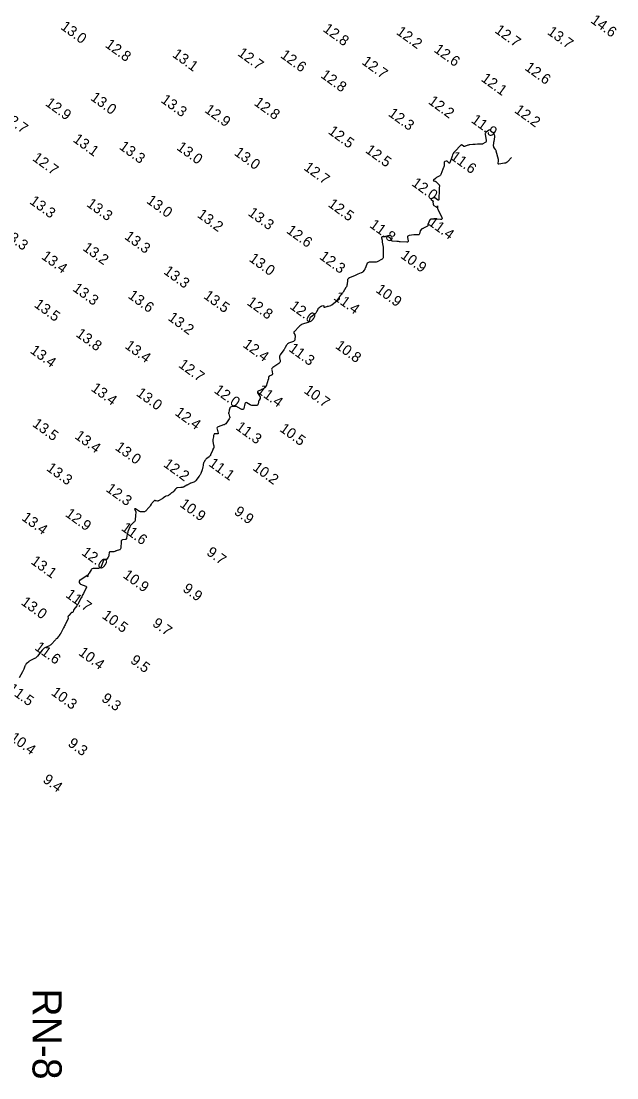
# Model space of a CAD drawing. Extents: x 815352 to 820877, y 582403 to 597439.
# Drawn here: x 818078 to 818363, y 585745 to 586252 of the extents above; entities that cross this region are included whole.
import ezdxf

# ---------------------------------------------------------------- set-up
doc = ezdxf.new("R2010")
doc.units = 0
for name, color, linetype in [('V-CHAN-NAID', 7, 'Continuous'), ('V-CONT-EL12', 7, 'Continuous'), ('V-TOPO-SOUN', 7, 'Continuous')]:
    doc.layers.add(name, color=color, linetype=linetype)

msp = doc.modelspace()

# ---------------------------------------------------------------- linework, layer by layer
at = {"layer": 'V-CONT-EL12'}
msp.add_lwpolyline([(818312.86, 586186.25), (818311.01, 586184.31), (818310.69, 586184.02), (818310.33, 586183.79), (818309.94, 586183.64), (818309.51, 586183.54), (818306.82, 586183.19), (818306.62, 586183.19), (818306.49, 586183.26), (818306.43, 586183.39), (818306.44, 586183.58), (818306.61, 586184.49), (818306.64, 586184.71), (818306.64, 586184.94), (818306.62, 586185.16), (818306.57, 586185.38), (818305.52, 586189.36), (818305.44, 586189.62), (818305.34, 586189.87), (818305.21, 586190.11), (818305.07, 586190.34), (818304.4, 586191.3), (818304.29, 586191.5), (818304.21, 586191.71), (818304.18, 586191.93), (818304.2, 586192.16), (818304.32, 586193.09), (818304.36, 586193.33), (818304.39, 586193.56), (818304.42, 586193.79), (818304.46, 586194.03), (818304.79, 586196.24), (818304.81, 586196.68), (818304.73, 586197.07), (818304.55, 586197.44), (818304.28, 586197.77), (818302.77, 586199.26), (818302.53, 586199.44), (818302.28, 586199.51), (818302.02, 586199.47), (818301.76, 586199.32), (818300.69, 586198.5), (818300.47, 586198.28), (818300.32, 586198.03), (818300.25, 586197.74), (818300.25, 586197.42), (818300.67, 586194.42), (818300.67, 586194.14), (818300.6, 586193.9), (818300.46, 586193.69), (818300.24, 586193.52), (818299.08, 586192.83), (818298.89, 586192.73), (818298.68, 586192.66), (818298.47, 586192.63), (818298.25, 586192.62), (818297.36, 586192.68), (818297.14, 586192.69), (818296.92, 586192.69), (818296.69, 586192.68), (818296.47, 586192.67), (818295.34, 586192.56), (818295.08, 586192.54), (818294.82, 586192.51), (818294.55, 586192.49), (818294.29, 586192.47), (818292.59, 586192.32), (818292.34, 586192.29), (818292.1, 586192.24), (818291.86, 586192.17), (818291.62, 586192.08), (818290.62, 586191.67), (818290.42, 586191.61), (818290.23, 586191.6), (818290.04, 586191.64), (818289.86, 586191.74), (818289.14, 586192.21), (818288.96, 586192.3), (818288.8, 586192.31), (818288.63, 586192.26), (818288.48, 586192.14), (818285.59, 586189.14), (818285.18, 586188.66), (818284.83, 586188.15), (818284.54, 586187.6), (818284.31, 586187.01), (818283.24, 586183.81), (818283.16, 586183.64), (818283.06, 586183.57), (818282.94, 586183.6), (818282.8, 586183.71), (818282.18, 586184.4), (818282.04, 586184.52), (818281.89, 586184.58), (818281.73, 586184.6), (818281.55, 586184.56), (818280.82, 586184.32), (818280.67, 586184.24), (818280.55, 586184.13), (818280.49, 586183.99), (818280.46, 586183.81), (818280.48, 586182.54), (818280.47, 586182.38), (818280.45, 586182.23), (818280.42, 586182.08), (818280.36, 586181.93), (818280.13, 586181.35), (818280.08, 586181.21), (818280.02, 586181.06), (818279.96, 586180.91), (818279.91, 586180.77), (818278.87, 586178.14), (818278.75, 586177.9), (818278.6, 586177.69), (818278.4, 586177.51), (818278.17, 586177.37), (818277.15, 586176.84), (818276.92, 586176.72), (818276.71, 586176.58), (818276.51, 586176.42), (818276.31, 586176.25), (818275.42, 586175.4), (818275.34, 586175.31), (818275.32, 586175.22), (818275.37, 586175.16), (818275.49, 586175.11), (818276.09, 586174.95), (818276.24, 586174.9), (818276.38, 586174.83), (818276.5, 586174.75), (818276.62, 586174.65), (818277.94, 586173.44), (818278.08, 586173.27), (818278.19, 586173.08), (818278.24, 586172.88), (818278.25, 586172.65), (818278.18, 586171.72), (818278.17, 586171.48), (818278.15, 586171.25), (818278.14, 586171.02), (818278.13, 586170.78), (818277.97, 586166.33), (818277.93, 586166.05), (818277.81, 586165.91), (818277.63, 586165.9), (818277.38, 586166.03), (818276.05, 586166.92), (818275.86, 586167.02), (818275.66, 586167.07), (818275.46, 586167.05), (818275.25, 586166.97), (818274.34, 586166.5), (818274.22, 586166.41), (818274.17, 586166.32), (818274.21, 586166.23), (818274.32, 586166.12), (818275.16, 586165.57), (818275.2, 586165.54), (818275.23, 586165.5), (818275.23, 586165.45), (818275.23, 586165.4), (818275.17, 586165.19), (818275.16, 586165.14), (818275.15, 586165.08), (818275.15, 586165.03), (818275.15, 586164.98), (818275.25, 586163.93), (818275.28, 586163.75), (818275.35, 586163.59), (818275.46, 586163.45), (818275.6, 586163.32), (818276.67, 586162.58), (818276.88, 586162.47), (818277.05, 586162.48), (818277.18, 586162.59), (818277.26, 586162.81), (818277.33, 586163.1), (818277.27, 586162.69), (818277.27, 586162.28), (818277.35, 586161.87), (818277.5, 586161.48), (818279.37, 586157.56), (818279.51, 586157.13), (818279.45, 586156.82), (818279.2, 586156.65), (818278.74, 586156.6), (818275.81, 586156.71), (818275.62, 586156.71), (818275.42, 586156.72), (818275.22, 586156.72), (818275.03, 586156.73), (818274.24, 586156.74), (818274.06, 586156.72), (818273.91, 586156.66), (818273.78, 586156.55), (818273.68, 586156.39), (818272.69, 586154.25), (818272.66, 586154.18), (818272.64, 586154.1), (818272.62, 586154.02), (818272.62, 586153.94), (818272.62, 586153.62), (818272.61, 586153.54), (818272.58, 586153.47), (818272.54, 586153.42), (818272.48, 586153.38), (818270.66, 586152.4), (818270.58, 586152.36), (818270.5, 586152.32), (818270.41, 586152.28), (818270.32, 586152.25), (818269.97, 586152.13), (818269.89, 586152.1), (818269.81, 586152.05), (818269.73, 586152), (818269.67, 586151.94), (818269.27, 586151.52), (818269.18, 586151.43), (818269.12, 586151.32), (818269.06, 586151.21), (818269.02, 586151.1), (818268.64, 586149.67), (818268.55, 586149.46), (818268.41, 586149.3), (818268.22, 586149.22), (818267.99, 586149.2), (818266.96, 586149.26), (818266.7, 586149.27), (818266.44, 586149.26), (818266.19, 586149.25), (818265.93, 586149.22), (818263.69, 586148.92), (818263.35, 586148.82), (818263.12, 586148.64), (818263.01, 586148.37), (818263.01, 586148.01), (818263.26, 586146.42), (818263.26, 586146.08), (818263.15, 586145.84), (818262.92, 586145.71), (818262.58, 586145.69), (818259.44, 586145.9), (818259.03, 586145.93), (818258.63, 586145.96), (818258.23, 586145.99), (818257.82, 586146.02), (818255.79, 586146.19), (818255.62, 586146.22), (818255.46, 586146.3), (818255.34, 586146.41), (818255.24, 586146.57), (818254.91, 586147.26), (818254.82, 586147.43), (818254.71, 586147.58), (818254.58, 586147.71), (818254.43, 586147.83), (818253.44, 586148.51), (818253.34, 586148.56), (818253.23, 586148.59), (818253.12, 586148.6), (818253, 586148.57), (818252.43, 586148.39), (818252.36, 586148.37), (818252.29, 586148.35), (818252.23, 586148.34), (818252.16, 586148.32), (818251.89, 586148.27), (818251.82, 586148.26), (818251.75, 586148.25), (818251.68, 586148.24), (818251.61, 586148.23), (818250.74, 586148.2), (818250.6, 586148.18), (818250.51, 586148.11), (818250.48, 586148.01), (818250.49, 586147.87), (818250.83, 586146.63), (818250.85, 586146.55), (818250.85, 586146.47), (818250.85, 586146.39), (818250.84, 586146.31), (818250.78, 586145.99), (818250.77, 586145.91), (818250.77, 586145.83), (818250.77, 586145.76), (818250.78, 586145.68), (818251.19, 586143.27), (818251.26, 586142.85), (818251.3, 586142.42), (818251.32, 586141.99), (818251.32, 586141.55), (818251.26, 586138.69), (818251.2, 586138.26), (818251.04, 586137.89), (818250.78, 586137.58), (818250.41, 586137.34), (818248.76, 586136.5), (818248.34, 586136.32), (818247.9, 586136.19), (818247.46, 586136.11), (818247, 586136.08), (818244.62, 586136.08), (818244.2, 586136.03), (818243.85, 586135.86), (818243.58, 586135.6), (818243.39, 586135.22), (818242.62, 586133.1), (818242.52, 586132.88), (818242.41, 586132.66), (818242.28, 586132.46), (818242.13, 586132.27), (818241.48, 586131.52), (818241.31, 586131.34), (818241.12, 586131.19), (818240.92, 586131.06), (818240.7, 586130.96), (818239.17, 586130.32), (818238.84, 586130.19), (818238.51, 586130.05), (818238.18, 586129.91), (818237.85, 586129.77), (818235.03, 586128.56), (818234.67, 586128.35), (818234.4, 586128.08), (818234.22, 586127.74), (818234.13, 586127.33), (818233.95, 586125.58), (818233.88, 586125.15), (818233.77, 586124.73), (818233.61, 586124.33), (818233.41, 586123.94), (818232.13, 586121.8), (818231.97, 586121.55), (818231.8, 586121.31), (818231.61, 586121.07), (818231.42, 586120.85), (818230.43, 586119.77), (818230.33, 586119.65), (818230.26, 586119.51), (818230.21, 586119.36), (818230.18, 586119.2), (818230.11, 586118.55), (818230.08, 586118.39), (818230.02, 586118.25), (818229.94, 586118.13), (818229.82, 586118.02), (818226.86, 586115.73), (818226.64, 586115.58), (818226.42, 586115.45), (818226.18, 586115.35), (818225.94, 586115.26), (818224.81, 586114.93), (818224.62, 586114.87), (818224.42, 586114.81), (818224.23, 586114.76), (818224.03, 586114.71), (818223.05, 586114.45), (818222.97, 586114.44), (818222.91, 586114.46), (818222.89, 586114.51), (818222.88, 586114.59), (818222.91, 586114.96), (818222.91, 586115.04), (818222.88, 586115.09), (818222.83, 586115.12), (818222.75, 586115.12), (818221.75, 586114.98), (818221.56, 586114.94), (818221.38, 586114.88), (818221.2, 586114.79), (818221.04, 586114.68), (818220.36, 586114.15), (818220.2, 586114.02), (818220.06, 586113.87), (818219.95, 586113.7), (818219.85, 586113.51), (818219.28, 586112.26), (818219.14, 586111.99), (818218.97, 586111.75), (818218.78, 586111.54), (818218.56, 586111.34), (818216.48, 586109.71), (818216.29, 586109.53), (818216.14, 586109.33), (818216.02, 586109.11), (818215.94, 586108.87), (818215.68, 586107.85), (818215.59, 586107.62), (818215.46, 586107.43), (818215.28, 586107.28), (818215.05, 586107.18), (818212.62, 586106.38), (818212.15, 586106.19), (818211.71, 586105.95), (818211.3, 586105.66), (818210.93, 586105.31), (818208.56, 586102.8), (818208.46, 586102.66), (818208.41, 586102.5), (818208.41, 586102.34), (818208.47, 586102.17), (818208.82, 586101.48), (818208.89, 586101.31), (818208.94, 586101.13), (818208.97, 586100.95), (818208.97, 586100.76), (818208.86, 586099.1), (818208.8, 586098.79), (818208.67, 586098.53), (818208.47, 586098.32), (818208.19, 586098.16), (818205.91, 586097.24), (818205.62, 586097.09), (818205.35, 586096.9), (818205.13, 586096.66), (818204.94, 586096.38), (818204.27, 586095.19), (818204.1, 586094.9), (818203.92, 586094.61), (818203.73, 586094.33), (818203.54, 586094.05), (818201.87, 586091.74), (818201.68, 586091.41), (818201.56, 586091.07), (818201.51, 586090.7), (818201.54, 586090.32), (818201.8, 586088.77), (818201.82, 586088.4), (818201.73, 586088.08), (818201.55, 586087.8), (818201.27, 586087.56), (818198.28, 586085.62), (818198, 586085.39), (818197.83, 586085.11), (818197.75, 586084.8), (818197.77, 586084.44), (818198.11, 586082.61), (818198.12, 586082.4), (818198.06, 586082.22), (818197.94, 586082.07), (818197.76, 586081.96), (818196.57, 586081.43), (818196.53, 586081.41), (818196.49, 586081.38), (818196.46, 586081.35), (818196.44, 586081.32), (818196.34, 586081.16), (818196.32, 586081.12), (818196.3, 586081.08), (818196.29, 586081.03), (818196.28, 586080.99), (818196.23, 586080.35), (818196.22, 586080.23), (818196.2, 586080.11), (818196.18, 586080), (818196.14, 586079.88), (818195.09, 586076.65), (818194.98, 586076.4), (818194.83, 586076.18), (818194.64, 586075.99), (818194.41, 586075.83), (818193.41, 586075.28), (818193.16, 586075.15), (818192.91, 586075.02), (818192.65, 586074.89), (818192.39, 586074.77), (818191.26, 586074.26), (818191.04, 586074.12), (818190.93, 586073.94), (818190.92, 586073.74), (818191.03, 586073.5), (818192.18, 586071.62), (818192.27, 586071.43), (818192.31, 586071.23), (818192.28, 586071.03), (818192.2, 586070.83), (818191.77, 586070.03), (818191.67, 586069.82), (818191.58, 586069.61), (818191.51, 586069.4), (818191.46, 586069.18), (818191.22, 586068.04), (818191.14, 586067.81), (818191, 586067.64), (818190.81, 586067.53), (818190.57, 586067.49), (818188.89, 586067.41), (818188.53, 586067.42), (818188.17, 586067.48), (818187.83, 586067.59), (818187.5, 586067.74), (818185.86, 586068.66), (818185.52, 586068.8), (818185.24, 586068.77), (818185.04, 586068.58), (818184.91, 586068.24), (818184.42, 586066.02), (818184.28, 586065.65), (818184.07, 586065.46), (818183.78, 586065.43), (818183.42, 586065.57), (818181.41, 586066.68), (818181.21, 586066.78), (818181, 586066.86), (818180.78, 586066.91), (818180.56, 586066.93), (818179.58, 586067), (818179.39, 586067), (818179.21, 586066.98), (818179.02, 586066.94), (818178.84, 586066.88), (818178.05, 586066.59), (818177.92, 586066.52), (818177.82, 586066.43), (818177.74, 586066.32), (818177.69, 586066.19), (818177.52, 586065.61), (818177.48, 586065.46), (818177.44, 586065.31), (818177.4, 586065.17), (818177.37, 586065.02), (818177.14, 586064.13), (818177.11, 586063.94), (818177.1, 586063.74), (818177.12, 586063.55), (818177.17, 586063.35), (818177.57, 586062.09), (818177.63, 586061.82), (818177.62, 586061.56), (818177.55, 586061.31), (818177.42, 586061.07), (818175.75, 586058.67), (818175.68, 586058.59), (818175.61, 586058.52), (818175.53, 586058.46), (818175.45, 586058.41), (818175.08, 586058.23), (818174.99, 586058.19), (818174.9, 586058.15), (818174.8, 586058.11), (818174.71, 586058.08), (818172.12, 586057.22), (818171.78, 586057.05), (818171.58, 586056.81), (818171.5, 586056.51), (818171.54, 586056.14), (818172.08, 586054.19), (818172.1, 586053.98), (818172.05, 586053.84), (818171.92, 586053.76), (818171.71, 586053.76), (818170.5, 586053.9), (818170.36, 586053.89), (818170.25, 586053.85), (818170.17, 586053.76), (818170.11, 586053.64), (818169.93, 586053.05), (818169.89, 586052.9), (818169.86, 586052.75), (818169.82, 586052.6), (818169.8, 586052.45), (818169.6, 586051.17), (818169.57, 586050.91), (818169.56, 586050.65), (818169.58, 586050.39), (818169.61, 586050.13), (818169.92, 586048.35), (818169.94, 586048.24), (818169.95, 586048.12), (818169.96, 586048.01), (818169.97, 586047.9), (818170, 586047.44), (818170, 586047.33), (818169.98, 586047.22), (818169.95, 586047.11), (818169.9, 586047.01), (818169.59, 586046.43), (818169.53, 586046.3), (818169.46, 586046.17), (818169.4, 586046.03), (818169.35, 586045.9), (818168.49, 586043.81), (818168.35, 586043.52), (818168.17, 586043.26), (818167.96, 586043.02), (818167.71, 586042.82), (818166.58, 586042.02), (818166.36, 586041.83), (818166.15, 586041.63), (818165.97, 586041.41), (818165.82, 586041.16), (818165.25, 586040.14), (818165.12, 586039.88), (818165.01, 586039.61), (818164.93, 586039.34), (818164.87, 586039.05), (818164.66, 586037.73), (818164.6, 586037.42), (818164.53, 586037.11), (818164.44, 586036.8), (818164.34, 586036.5), (818163.73, 586034.85), (818163.58, 586034.48), (818163.4, 586034.13), (818163.19, 586033.79), (818162.96, 586033.46), (818161.37, 586031.42), (818161.17, 586031.19), (818160.94, 586031), (818160.69, 586030.85), (818160.41, 586030.73), (818159.01, 586030.23), (818158.83, 586030.17), (818158.67, 586030.09), (818158.5, 586030.01), (818158.34, 586029.91), (818157.72, 586029.51), (818157.56, 586029.41), (818157.4, 586029.32), (818157.24, 586029.23), (818157.08, 586029.15), (818155.41, 586028.33), (818155.13, 586028.2), (818154.83, 586028.11), (818154.53, 586028.06), (818154.22, 586028.03), (818152.61, 586027.98), (818152.48, 586027.96), (818152.35, 586027.93), (818152.24, 586027.87), (818152.13, 586027.79), (818151.71, 586027.42), (818151.61, 586027.33), (818151.52, 586027.23), (818151.43, 586027.12), (818151.35, 586027.01), (818151.01, 586026.5), (818150.93, 586026.38), (818150.83, 586026.27), (818150.72, 586026.17), (818150.6, 586026.09), (818150.02, 586025.71), (818149.89, 586025.62), (818149.76, 586025.53), (818149.63, 586025.42), (818149.5, 586025.32), (818148.84, 586024.74), (818148.77, 586024.68), (818148.71, 586024.62), (818148.64, 586024.57), (818148.57, 586024.51), (818148.31, 586024.29), (818148.24, 586024.24), (818148.17, 586024.19), (818148.09, 586024.16), (818148.01, 586024.14), (818147.18, 586023.95), (818147.02, 586023.91), (818146.86, 586023.85), (818146.71, 586023.77), (818146.57, 586023.68), (818145.91, 586023.18), (818145.75, 586023.06), (818145.59, 586022.95), (818145.43, 586022.85), (818145.26, 586022.75), (818143.44, 586021.7), (818143.33, 586021.65), (818143.21, 586021.61), (818143.09, 586021.6), (818142.96, 586021.6), (818142.33, 586021.68), (818142.26, 586021.69), (818142.19, 586021.71), (818142.13, 586021.74), (818142.07, 586021.77), (818141.83, 586021.91), (818141.78, 586021.93), (818141.72, 586021.94), (818141.67, 586021.92), (818141.62, 586021.88), (818140.62, 586020.86), (818140.45, 586020.68), (818140.29, 586020.49), (818140.14, 586020.29), (818139.99, 586020.08), (818139.45, 586019.25), (818139.3, 586019.04), (818139.16, 586018.84), (818139, 586018.65), (818138.84, 586018.46), (818137.41, 586016.85), (818137.21, 586016.67), (818136.99, 586016.53), (818136.75, 586016.45), (818136.48, 586016.42), (818135.35, 586016.39), (818135.08, 586016.4), (818134.81, 586016.45), (818134.55, 586016.54), (818134.31, 586016.67), (818132.35, 586017.83), (818132.16, 586017.92), (818132.05, 586017.91), (818132.02, 586017.8), (818132.08, 586017.6), (818132.53, 586016.38), (818132.58, 586016.24), (818132.6, 586016.1), (818132.6, 586015.95), (818132.58, 586015.8), (818132.47, 586015.21), (818132.45, 586015.07), (818132.43, 586014.92), (818132.41, 586014.77), (818132.4, 586014.62), (818132.29, 586012.64), (818132.24, 586012.29), (818132.12, 586011.96), (818131.94, 586011.67), (818131.69, 586011.41), (818130.56, 586010.44), (818130.3, 586010.19), (818130.07, 586009.9), (818129.88, 586009.6), (818129.72, 586009.27), (818128.96, 586007.38), (818128.81, 586006.98), (818128.69, 586006.58), (818128.58, 586006.16), (818128.5, 586005.74), (818128.18, 586003.84), (818128.1, 586003.56), (818127.95, 586003.35), (818127.73, 586003.2), (818127.45, 586003.12), (818126.18, 586002.94), (818125.9, 586002.86), (818125.7, 586002.71), (818125.57, 586002.5), (818125.51, 586002.21), (818125.33, 585998.98), (818125.27, 585998.7), (818125.15, 585998.46), (818124.95, 585998.28), (818124.68, 585998.16), (818123.16, 585997.68), (818123.01, 585997.63), (818122.86, 585997.59), (818122.72, 585997.54), (818122.57, 585997.49), (818121.98, 585997.3), (818121.83, 585997.26), (818121.68, 585997.23), (818121.52, 585997.22), (818121.37, 585997.22), (818120.33, 585997.29), (818120.13, 585997.28), (818119.98, 585997.2), (818119.88, 585997.07), (818119.84, 585996.87), (818119.71, 585995.67), (818119.68, 585995.43), (818119.61, 585995.2), (818119.51, 585994.98), (818119.39, 585994.76), (818118.74, 585993.82), (818118.64, 585993.69), (818118.51, 585993.6), (818118.37, 585993.55), (818118.21, 585993.53), (818117.51, 585993.51), (818117.36, 585993.48), (818117.23, 585993.42), (818117.12, 585993.32), (818117.05, 585993.18), (818115.96, 585990.24), (818115.74, 585989.83), (818115.45, 585989.54), (818115.07, 585989.37), (818114.61, 585989.32), (818112.52, 585989.35), (818112.09, 585989.3), (818111.71, 585989.17), (818111.39, 585988.93), (818111.12, 585988.6), (818110.13, 585987.07), (818109.91, 585986.68), (818109.72, 585986.28), (818109.58, 585985.86), (818109.48, 585985.42), (818109.45, 585985.24), (818109.48, 585985.67), (818109.37, 585985.88), (818109.14, 585985.89), (818108.76, 585985.67), (818106.26, 585983.86), (818106.19, 585983.82), (818106.13, 585983.78), (818106.06, 585983.76), (818105.99, 585983.74), (818105.69, 585983.68), (818105.63, 585983.65), (818105.58, 585983.62), (818105.54, 585983.57), (818105.51, 585983.5), (818105.39, 585982.97), (818105.37, 585982.86), (818105.38, 585982.76), (818105.41, 585982.65), (818105.45, 585982.55), (818105.73, 585982.08), (818105.8, 585981.97), (818105.88, 585981.88), (818105.98, 585981.81), (818106.09, 585981.75), (818108.53, 585980.74), (818108.58, 585980.72), (818108.63, 585980.7), (818108.67, 585980.67), (818108.72, 585980.64), (818108.9, 585980.53), (818108.94, 585980.5), (818108.96, 585980.46), (818108.96, 585980.42), (818108.94, 585980.37), (818107.41, 585977.32), (818107.15, 585976.8), (818106.89, 585976.27), (818106.62, 585975.75), (818106.36, 585975.23), (818105.13, 585972.76), (818104.93, 585972.39), (818104.72, 585972.03), (818104.49, 585971.68), (818104.24, 585971.34), (818102.89, 585969.56), (818102.81, 585969.45), (818102.74, 585969.33), (818102.69, 585969.21), (818102.64, 585969.08), (818102.47, 585968.51), (818102.43, 585968.41), (818102.37, 585968.34), (818102.29, 585968.28), (818102.19, 585968.24), (818101.77, 585968.12), (818101.67, 585968.08), (818101.58, 585968.03), (818101.49, 585967.96), (818101.42, 585967.88), (818100.57, 585966.84), (818100.52, 585966.78), (818100.47, 585966.72), (818100.41, 585966.66), (818100.35, 585966.6), (818100.11, 585966.38), (818100.05, 585966.32), (818100.02, 585966.26), (818100.01, 585966.19), (818100.01, 585966.11), (818100.09, 585965.49), (818100.1, 585965.37), (818100.09, 585965.24), (818100.06, 585965.12), (818100.01, 585965), (818098.61, 585962.2), (818098.38, 585961.76), (818098.15, 585961.31), (818097.92, 585960.87), (818097.69, 585960.43), (818096.39, 585958.02), (818096.32, 585957.9), (818096.25, 585957.79), (818096.18, 585957.68), (818096.11, 585957.57), (818095.81, 585957.13), (818095.74, 585957.02), (818095.66, 585956.92), (818095.58, 585956.82), (818095.49, 585956.72), (818094.61, 585955.73), (818094.44, 585955.54), (818094.26, 585955.34), (818094.08, 585955.14), (818093.91, 585954.95), (818092.19, 585953.05), (818091.87, 585952.73), (818091.51, 585952.44), (818091.13, 585952.2), (818090.71, 585951.99), (818089, 585951.25), (818088.6, 585951.04), (818088.23, 585950.79), (818087.89, 585950.48), (818087.6, 585950.13), (818085.42, 585947.2), (818085.13, 585946.85), (818084.8, 585946.54), (818084.43, 585946.28), (818084.02, 585946.06), (818082.1, 585945.19), (818081.8, 585945.04), (818081.52, 585944.86), (818081.26, 585944.66), (818081.01, 585944.44), (818080.04, 585943.51), (818079.82, 585943.26), (818079.62, 585943), (818079.45, 585942.72), (818079.32, 585942.41), (818078.77, 585941), (818078.63, 585940.66), (818078.48, 585940.33), (818078.32, 585940.01), (818078.15, 585939.69), (818076.56, 585936.93)], dxfattribs=at)

# ---------------------------------------------------------------- texts
at = {"layer": 'V-CHAN-NAID'}
msp.add_text('RN-8', height=14, rotation=270, dxfattribs=at).set_placement((818083.01, 585787.95))
at = {"layer": 'V-TOPO-SOUN'}
for s, p in [('14.6 ', (818350.45, 586251.28)), ('13.0 ', (818096.14, 586248.18)), ('12.8 ', (818222.03, 586247.09)), ('12.2 ', (818257.2, 586245.74)), ('12.7 ', (818304.44, 586246.5)), ('13.7 ', (818329.64, 586245.74)), ('12.8 ', (818117.5, 586239.58)), ('13.1 ', (818149.73, 586234.91)), ('12.7 ', (818181.08, 586235.51)), ('12.6 ', (818201.59, 586234.55)), ('12.6 ', (818275.28, 586237.24)), ('12.7 ', (818240.63, 586231.41)), ('12.6 ', (818318.85, 586228.61)), ('12.8 ', (818220.91, 586224.98)), ('12.1 ', (818297.9, 586223.29)), ('13.0 ', (818110.48, 586214.19)), ('13.3 ', (818144.27, 586213.07)), ('12.9 ', (818088.79, 586211.56)), ('12.9 ', (818165.23, 586208.34)), ('12.8 ', (818188.92, 586211.75)), ('12.2 ', (818272.55, 586212.41)), ('12.2 ', (818313.89, 586208.18)), ('12.7 ', (818068.02, 586205.16)), ('12.3 ', (818253.36, 586206.57)), ('11.9 ', (818293.12, 586203.45)), ('12.5 ', (818224.51, 586198.07)), ('13.1 ', (818102.06, 586194.19)), ('13.3 ', (818124.26, 586190.69)), ('13.0 ', (818151.82, 586190.37)), ('13.0 ', (818179.44, 586187.78)), ('12.5 ', (818242.36, 586189.02)), ('12.7 ', (818082.62, 586185.21)), ('11.6 ', (818283.19, 586185.83)), ('12.7 ', (818212.81, 586180.72)), ('12.0 ', (818264.58, 586173.18)), ('13.3 ', (818081.25, 586164.51)), ('13.3 ', (818108.61, 586163.23)), ('13.0 ', (818137.32, 586164.82)), ('12.5 ', (818224.44, 586163.13)), ('13.2 ', (818161.69, 586158.05)), ('13.3 ', (818186.04, 586158.9)), ('11.8 ', (818244.4, 586153.16)), ('11.4 ', (818272.52, 586154.31)), ('13.3 ', (818068.12, 586149.12)), ('13.3 ', (818126.78, 586147.61)), ('12.6 ', (818204.48, 586150.5)), ('13.2 ', (818106.74, 586142.17)), ('13.4 ', (818086.92, 586138.07)), ('13.0 ', (818186.53, 586136.96)), ('12.3 ', (818220.32, 586138)), ('10.9 ', (818259.26, 586138.49)), ('13.3 ', (818145.55, 586130.91)), ('13.3 ', (818101.91, 586122.71)), ('10.9 ', (818247.35, 586122.09)), ('13.6 ', (818128.47, 586119.29)), ('13.5 ', (818164.73, 586119.17)), ('11.4 ', (818227.14, 586118.51)), ('13.5 ', (818083.43, 586115)), ('12.8 ', (818185.51, 586116.05)), ('12.0 ', (818206.12, 586114.19)), ('13.2 ', (818147.65, 586108.67)), ('13.8 ', (818103.46, 586100.86)), ('13.4 ', (818081.51, 586092.96)), ('13.4 ', (818126.98, 586095.22)), ('12.4 ', (818183.61, 586095.78)), ('11.3 ', (818205.59, 586093.84)), ('10.8 ', (818227.93, 586095.22)), ('12.7 ', (818152.7, 586086.13)), ('13.4 ', (818110.74, 586074.81)), ('13.0 ', (818132.43, 586072.46)), ('12.0 ', (818169.77, 586073.87)), ('11.4 ', (818190.37, 586073.89)), ('10.7 ', (818212.91, 586073.76)), ('12.4 ', (818150.96, 586063.17)), ('13.5 ', (818082.61, 586057.78)), ('11.3 ', (818180.16, 586056.24)), ('13.4 ', (818102.93, 586051.94)), ('10.5 ', (818201.22, 586055.42)), ('13.0 ', (818122.29, 586046.51)), ('13.3 ', (818089.35, 586036.56)), ('12.2 ', (818145.45, 586038.49)), ('11.1 ', (818167.19, 586038.78)), ('10.2 ', (818188.3, 586036.82)), ('12.3 ', (818117.89, 586026.62)), ('10.9 ', (818153.33, 586019.27)), ('9.9', (818179.36, 586015.64)), ('13.4 ', (818077.44, 586012.8)), ('12.9 ', (818098.37, 586014.64)), ('11.6 ', (818125.25, 586007.91)), ('12.0 ', (818106.18, 585996.15)), ('9.7', (818166.17, 585996.15)), ('13.1 ', (818081.85, 585991.9)), ('10.9 ', (818126.06, 585985.25)), ('11.7 ', (818098.54, 585975.89)), ('9.9', (818154.72, 585978.7)), ('13.0 ', (818077.15, 585972.33)), ('10.5 ', (818116.01, 585965.82)), ('9.7', (818140.15, 585962.1)), ('11.6 ', (818083.71, 585950.63)), ('10.4 ', (818104.74, 585948.14)), ('9.5', (818129.58, 585944.38)), ('11.5 ', (818070.84, 585930.69)), ('10.3 ', (818091.61, 585929.01)), ('9.3', (818115.74, 585926.07)), ('10.4 ', (818071.8, 585907.26)), ('9.3', (818099.63, 585904.55)), ('9.4', (818087.59, 585887.16))]:
    msp.add_text(s, height=5, rotation=324, dxfattribs=at).set_placement(p)

doc.saveas('drawing.dxf')
